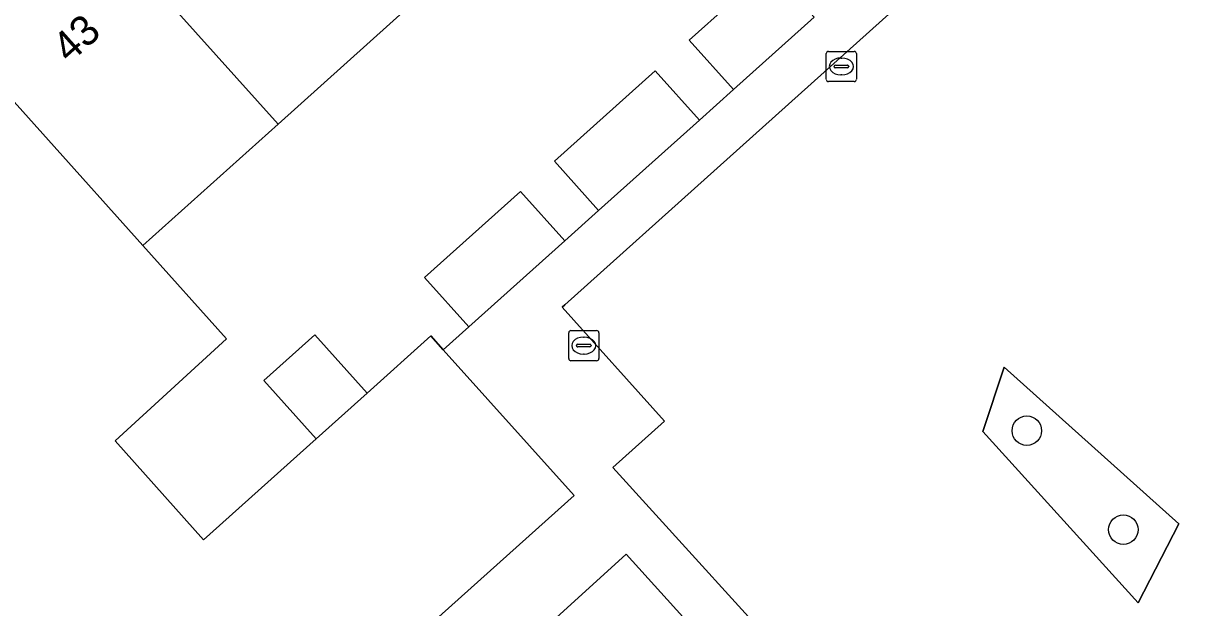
# Model space of a CAD drawing. Extents: x 162172 to 163187, y 382874 to 383685.
# Drawn here: x 162882.93 to 162921.45, y 383402.27 to 383421.65 of the extents above; entities that cross this region are included whole.
import ezdxf

# ---------------------------------------------------------------- set-up
doc = ezdxf.new("R2010")
doc.units = 0
for name, color, linetype in [('IMGEO_Boom', 7, 'Continuous'), ('IMGEO_Brandkraan', 7, 'Continuous'), ('IMGEO_Erf', 7, 'Continuous'), ('IMGEO_Groenvoorziening', 7, 'Continuous'), ('IMGEO_Kolk', 7, 'Continuous'), ('IMGEO_Pand', 7, 'Continuous'), ('IMGEO_Pand_nummerreeks', 7, 'Continuous'), ('IMGEO_Parkeervlak_open', 7, 'Continuous'), ('IMGEO_Voetpad_open', 7, 'Continuous')]:
    doc.layers.add(name, color=color, linetype=linetype)

msp = doc.modelspace()

# ---------------------------------------------------------------- linework, layer by layer
at = {"layer": 'IMGEO_Boom'}
for centre in [(162916.212, 383408.138), (162919.411, 383404.857)]:
    msp.add_circle(centre, 0.489, dxfattribs=at)
at = {"layer": 'IMGEO_Brandkraan'}
for p, q in [((162901.019, 383410.533), (162901.019, 383411.385)), ((162901.094, 383411.459), (162901.946, 383411.459)), ((162901.507, 383411.239), (162901.532, 383411.239)), ((162902.02, 383411.385), (162902.02, 383410.533)), ((162901.278, 383410.953), (162901.278, 383410.965)), ((162901.716, 383410.916), (162901.318, 383410.916)), ((162901.321, 383411.002), (162901.719, 383411.002)), ((162901.762, 383410.965), (162901.762, 383410.953)), ((162901.946, 383410.459), (162901.094, 383410.459)), ((162901.53, 383410.679), (162901.505, 383410.679))]:
    msp.add_line(p, q, dxfattribs=at)
for points in [[(162901.019, 383410.533), (162901.019, 383411.385)], [(162901.094, 383411.459), (162901.946, 383411.459)], [(162902.02, 383411.385), (162902.02, 383410.533)], [(162901.946, 383410.459), (162901.094, 383410.459)]]:
    msp.add_lwpolyline(points, dxfattribs=at)
for centre, radius, start, end in [((162901.096, 383411.383), 0.0765, 91.552, 178.448), ((162901.096, 383411.383), 0.0765, 91.552, 178.448), ((162901.944, 383411.383), 0.0765, 1.552, 88.448), ((162901.944, 383411.383), 0.0765, 1.552, 88.448), ((162901.318, 383410.962), 0.0403, 85.8775, 175.7526), ((162901.315, 383410.952), 0.0366, 178.938, 274.7102), ((162901.719, 383410.959), 0.043, 264.8664, 352.4533), ((162901.723, 383410.964), 0.0386, 1.7309, 96.639), ((162901.096, 383410.535), 0.0765, 181.552, 268.448), ((162901.096, 383410.535), 0.0765, 181.552, 268.448), ((162901.944, 383410.535), 0.0765, 271.552, 358.448), ((162901.944, 383410.535), 0.0765, 271.552, 358.448)]:
    msp.add_arc(centre, radius, start, end, dxfattribs=at)
for centre, major_axis, ratio, start_param, end_param in [((162901.506, 383410.959), (-0.387, 0.002), 0.722429, 4.712389, 7.853982), ((162901.531, 383410.959), (-0.39, 0.002), 0.717154, 1.570796, 4.712389)]:
    msp.add_ellipse(centre, major_axis=major_axis, ratio=ratio, start_param=start_param, end_param=end_param, dxfattribs=at)
at = {"layer": 'IMGEO_Erf'}
for points in [[(162895.849, 383422.311), (162891.382, 383418.305), (162886.895, 383414.282), (162889.676, 383411.183), (162885.977, 383407.8), (162888.914, 383404.524), (162892.651, 383407.869), (162890.915, 383409.803), (162892.603, 383411.321), (162894.341, 383409.387), (162896.446, 383411.279), (162896.86, 383410.818), (162897.706, 383411.577), (162896.237, 383413.215), (162899.424, 383416.073), (162900.893, 383414.436), (162902.013, 383415.441), (162900.544, 383417.078), (162903.884, 383420.075), (162905.353, 383418.437), (162906.479, 383419.447), (162905.01, 383421.085), (162907.69, 383423.489)], [(162905.017, 383401.733), (162902.923, 383404.039), (162898.159, 383399.714)]]:
    msp.add_lwpolyline(points, dxfattribs=at)
at = {"layer": 'IMGEO_Groenvoorziening'}
msp.add_lwpolyline([(162921.252, 383405.051), (162915.459, 383410.243), (162914.749, 383408.114), (162919.905, 383402.428)], close=True, dxfattribs=at)
at = {"layer": 'IMGEO_Kolk'}
for p, q in [((162909.561, 383419.789), (162909.561, 383420.641)), ((162909.636, 383420.715), (162910.488, 383420.715)), ((162910.049, 383420.495), (162910.074, 383420.495)), ((162910.562, 383420.641), (162910.562, 383419.789)), ((162909.82, 383420.209), (162909.82, 383420.221)), ((162910.258, 383420.172), (162909.86, 383420.172)), ((162909.863, 383420.258), (162910.261, 383420.258)), ((162910.304, 383420.221), (162910.304, 383420.209)), ((162910.488, 383419.715), (162909.636, 383419.715)), ((162910.072, 383419.935), (162910.047, 383419.935))]:
    msp.add_line(p, q, dxfattribs=at)
for points in [[(162909.561, 383419.789), (162909.561, 383420.641)], [(162909.636, 383420.715), (162910.488, 383420.715)], [(162910.562, 383420.641), (162910.562, 383419.789)], [(162910.488, 383419.715), (162909.636, 383419.715)]]:
    msp.add_lwpolyline(points, dxfattribs=at)
for centre, radius, start, end in [((162909.638, 383420.639), 0.0765, 91.552, 178.448), ((162909.638, 383420.639), 0.0765, 91.552, 178.448), ((162910.486, 383420.639), 0.0765, 1.552, 88.448), ((162910.486, 383420.639), 0.0765, 1.552, 88.448), ((162909.86, 383420.218), 0.0403, 85.8775, 175.7526), ((162909.857, 383420.208), 0.0366, 178.938, 274.7102), ((162910.261, 383420.215), 0.043, 264.8664, 352.4533), ((162910.265, 383420.22), 0.0386, 1.7309, 96.639), ((162909.638, 383419.791), 0.0765, 181.552, 268.448), ((162909.638, 383419.791), 0.0765, 181.552, 268.448), ((162910.486, 383419.791), 0.0765, 271.552, 358.448), ((162910.486, 383419.791), 0.0765, 271.552, 358.448)]:
    msp.add_arc(centre, radius, start, end, dxfattribs=at)
for centre, major_axis, ratio, start_param, end_param in [((162910.048, 383420.215), (-0.387, 0.002), 0.722429, 4.712389, 7.853982), ((162910.073, 383420.215), (-0.39, 0.002), 0.717154, 1.570796, 4.712389)]:
    msp.add_ellipse(centre, major_axis=major_axis, ratio=ratio, start_param=start_param, end_param=end_param, dxfattribs=at)
at = {"layer": 'IMGEO_Pand'}
for points in [[(162895.849, 383422.311), (162889.588, 383429.292), (162885.121, 383425.286), (162891.382, 383418.305)], [(162891.382, 383418.305), (162885.121, 383425.286), (162880.635, 383421.262), (162886.895, 383414.282)], [(162905.01, 383421.085), (162906.479, 383419.447), (162909.159, 383421.851), (162907.69, 383423.489)], [(162889.676, 383411.183), (162886.895, 383414.282), (162880.635, 383421.262), (162870.419, 383412.101), (162869.056, 383410.879), (162885.821, 383392.207), (162901.2, 383405.989), (162896.86, 383410.818), (162896.446, 383411.279), (162894.341, 383409.387), (162892.651, 383407.869), (162888.914, 383404.524), (162885.977, 383407.8)], [(162905.353, 383418.437), (162903.884, 383420.075), (162900.544, 383417.078), (162902.013, 383415.441)], [(162900.893, 383414.436), (162899.424, 383416.073), (162896.237, 383413.215), (162897.706, 383411.577)], [(162894.341, 383409.387), (162892.603, 383411.321), (162890.915, 383409.803), (162892.651, 383407.869)]]:
    msp.add_lwpolyline(points, close=True, dxfattribs=at)
at = {"layer": 'IMGEO_Parkeervlak_open'}
for points in [[(162979.85, 383448.242), (162976.637, 383451.959), (162973.952, 383455.065), (162965.401, 383447.39), (162964.688, 383448.12), (162964.139, 383447.655), (162964.844, 383446.912), (162957.727, 383440.547), (162957.091, 383441.302), (162956.558, 383440.848), (162957.203, 383440.092), (162950.131, 383433.718), (162949.492, 383434.481), (162950.025, 383434.963), (162939.367, 383446.841), (162900.891, 383412.317), (162900.798, 383412.235), (162904.191, 383408.453), (162902.485, 383406.92), (162915.853, 383392.195), (162945.417, 383418.688), (162946.141, 383417.88), (162970.83, 383440.134)], [(162921.252, 383405.051), (162919.905, 383402.428), (162914.749, 383408.114), (162915.459, 383410.243)]]:
    msp.add_lwpolyline(points, close=True, dxfattribs=at)
at = {"layer": 'IMGEO_Voetpad_open'}
for points in [[(162945.417, 383418.688), (162915.853, 383392.195), (162902.485, 383406.92), (162904.191, 383408.453), (162900.798, 383412.235), (162900.891, 383412.317), (162939.367, 383446.841)], [(162909.159, 383421.851), (162906.479, 383419.447), (162905.353, 383418.437), (162902.013, 383415.441), (162900.893, 383414.436), (162897.706, 383411.577), (162896.86, 383410.818), (162901.2, 383405.989), (162885.821, 383392.207), (162887.637, 383390.257), (162888.938, 383391.424), (162898.159, 383399.714), (162902.923, 383404.039), (162905.017, 383401.733), (162907.113, 383399.395), (162909.057, 383397.227), (162911.193, 383394.845), (162913.137, 383392.676), (162915.273, 383390.294), (162917.217, 383388.126), (162919.353, 383385.744), (162921.297, 383383.575), (162923.433, 383381.193)]]:
    msp.add_lwpolyline(points, dxfattribs=at)

# ---------------------------------------------------------------- texts
at = {"layer": 'IMGEO_Pand_nummerreeks'}
msp.add_text('43', height=1, rotation=41.8227, dxfattribs=at).set_placement((162884.459, 383420.292))

doc.saveas('drawing.dxf')
